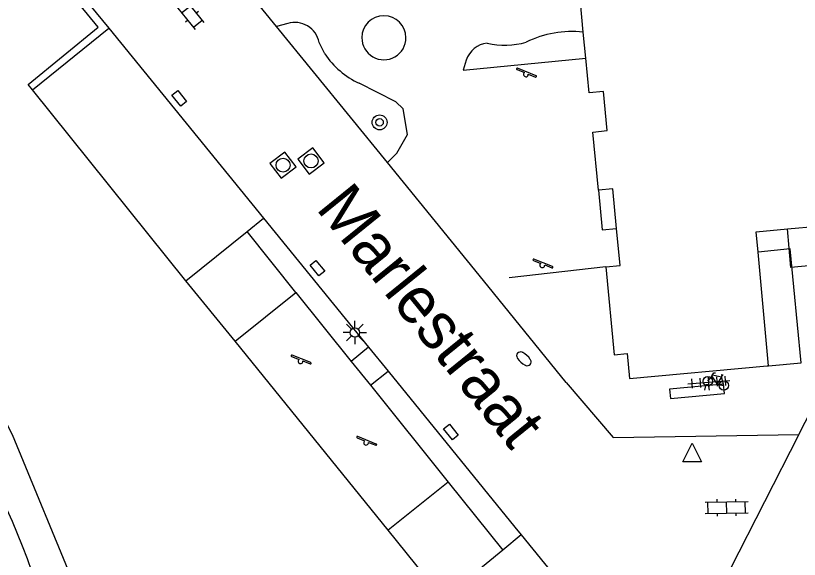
# Model space of a CAD drawing. Extents: x 124000 to 128010, y 398999 to 403000.
# Drawn here: x 127063.73 to 127105.67, y 400294.7 to 400323.81 of the extents above; entities that cross this region are included whole.
import ezdxf

# ---------------------------------------------------------------- set-up
doc = ezdxf.new("R2010")
doc.units = 0
for name, color, linetype in [('gg-afsc-faunaraster', 7, 'Continuous'), ('gg-afsc-hekwerk', 7, 'Continuous'), ('gg-anno-openbare ruimte label', 7, 'Continuous'), ('gg-bbg-hoofdgebouw', 7, 'Continuous'), ('gg-bbg-luifel en loopbrug', 7, 'Continuous'), ('gg-bbg-onder overbouw', 7, 'Continuous'), ('gg-bbg-pand overbouw', 7, 'Continuous'), ('gg-knt-verharding', 7, 'Continuous'), ('gg-knt-verharding nz', 7, 'Continuous'), ('gg-kntw-bovenkant insteek waterloop', 7, 'Continuous'), ('gt-grn-groengrens', 7, 'Continuous'), ('gt-grn-weggrens', 7, 'Continuous'), ('gt-symb-boom', 7, 'Continuous'), ('gt-symb-brandkraan', 7, 'Continuous'), ('gt-symb-fietsenrek', 7, 'Continuous'), ('gt-symb-klinker verharding', 7, 'Continuous'), ('gt-symb-kolk center center', 7, 'Continuous'), ('gt-symb-lichtmast', 7, 'Continuous'), ('gt-symb-rioolschacht', 7, 'Continuous'), ('gt-symb-speelvoorziening', 7, 'Continuous'), ('gt-symb-tegel verharding', 7, 'Continuous'), ('gt-symb-waterafsluiter', 7, 'Continuous')]:
    doc.layers.add(name, color=color, linetype=linetype)

# ---------------------------------------------------------------- blocks, each defined once
blk = doc.blocks.new('gt0-SV')
at = {"layer": 'gt-symb-speelvoorziening'}
for p, q in [((-0.477, 0.255), (-0.08, 0.096)), ((0.542, -0.076), (-0.449, 0.324)), ((0.125, 0.014), (0.515, -0.143))]:
    blk.add_line(p, q, dxfattribs=at)
for centre, radius, start, end in [((-0.466, 0.291), 0.0369, 63.6251, 252.6602), ((-0.002, -0.005), 0.128, 127.6866, 8.5986), ((0.531, -0.111), 0.0363, 243.5085, 72.5436)]:
    blk.add_arc(centre, radius, start, end, dxfattribs=at)
blk = doc.blocks.new('gt0-KL1')
at = {"layer": 'gt-symb-klinker verharding'}
for p, q in [((-0.5, 0.3), (-0.5, 0.45)), ((0.5, 0.3), (0.5, 0.45)), ((-1.15, 0.3), (1.15, 0.3)), ((-1, -0.3), (-1, 0.3)), ((0, -0.3), (0, 0.3)), ((1, -0.3), (1, 0.3)), ((-1.15, -0.3), (1.15, -0.3)), ((-0.5, -0.45), (-0.5, -0.3)), ((0.5, -0.45), (0.5, -0.3))]:
    blk.add_line(p, q, dxfattribs=at)
blk = doc.blocks.new('gt0-WAFSL')
at = {"layer": 'gt-symb-waterafsluiter'}
for p, q in [((-0.5, -0.333), (0, 0.667)), ((0, 0.667), (0.5, -0.333)), ((0.5, -0.333), (-0.5, -0.333))]:
    blk.add_line(p, q, dxfattribs=at)
blk = doc.blocks.new('gt0-FREK')
at = {"layer": 'gt-symb-fietsenrek'}
for p, q in [((0.757, 0.841), (0.866, 0.816)), ((0.259, 0.762), (0.294, 0.823)), ((0.54, 0.335), (0.259, 0.762)), ((0.294, 0.823), (0.767, 0.714)), ((0.767, 0.714), (0.54, 0.335)), ((0.767, 0.714), (0.84, 0.822)), ((0.895, 0.252), (0.767, 0.714))]:
    blk.add_line(p, q, dxfattribs=at)
for points in [[(0.294, 0.823), (0.36, 0.937), (0.452, 0.935)], [(0.036, 0.476), (0.228, 0.708), (0.259, 0.762)], [(-0.124, 0), (-0.047, 0.312), (0.053, 0.312), (0.12, 0)], [(0.54, 0.335), (0.555, 0.305), (0.895, 0.252)]]:
    blk.add_lwpolyline(points, dxfattribs=at)
for centre in [(0.036, 0.476), (0.895, 0.252)]:
    blk.add_circle(centre, 0.252, dxfattribs=at)
blk = doc.blocks.new('gt0-TEG1')
at = {"layer": 'gt-symb-tegel verharding'}
for p, q in [((-1.125, 0), (1.125, 0)), ((-0.9, -0.25), (-0.9, 0.25)), ((-0.45, -0.25), (-0.45, 0.25)), ((0, -0.25), (0, 0.25)), ((0.45, -0.25), (0.45, 0.25)), ((0.9, -0.25), (0.9, 0.25))]:
    blk.add_line(p, q, dxfattribs=at)
blk = doc.blocks.new('gt0-KOLKCC')
at = {"layer": 'gt-symb-kolk center center'}
blk.add_lwpolyline([(-0.375, 0.2), (0.375, 0.2), (0.375, -0.2), (-0.375, -0.2)], close=True, dxfattribs=at)
blk = doc.blocks.new('gt0-BR')
at = {"layer": 'gt-symb-brandkraan'}
for centre, radius, start, end in [((-0.244, 0), 0.206, 107.5669, 252.4331), ((0.599, -2.664), 3, 106.892, 107.5669), ((0, -0.691), 0.938, 73.108, 106.892), ((-0.599, -2.664), 3, 72.4331, 73.108), ((0.244, 0), 0.206, 287.567, 72.4331), ((0.599, 2.664), 3, 252.4331, 253.108), ((0, 0.691), 0.938, 253.108, 286.8921), ((-0.599, 2.664), 3, 286.8921, 287.567)]:
    blk.add_arc(centre, radius, start, end, dxfattribs=at)
blk = doc.blocks.new('gt0-LMAST')
at = {"layer": 'gt-symb-lichtmast'}
for p, q in [((-0.182, 0.173), (-0.447, 0.438)), ((-0.005, 0.246), (-0.005, 0.621)), ((0.172, 0.173), (0.437, 0.438)), ((-0.255, -0.004), (-0.63, -0.004)), ((-0.182, -0.181), (-0.447, -0.446)), ((-0.005, -0.254), (-0.005, -0.629)), ((0.437, -0.446), (0.172, -0.181)), ((0.245, -0.004), (0.62, -0.004))]:
    blk.add_line(p, q, dxfattribs=at)
blk.add_circle((-0.005, -0.004), 0.25, dxfattribs=at)
blk = doc.blocks.new('gt0-RS')
at = {"layer": 'gt-symb-rioolschacht'}
blk.add_lwpolyline([(-0.5, -0.5), (0.5, -0.5), (0.5, 0.5), (-0.5, 0.5)], close=True, dxfattribs=at)
blk.add_circle((0, 0), 0.375, dxfattribs=at)
blk = doc.blocks.new('gt0-BOOM')
at = {"layer": 'gt-symb-boom'}
for radius in [0.4, 0.2]:
    blk.add_circle((0, 0), radius, dxfattribs=at)

msp = doc.modelspace()

# ---------------------------------------------------------------- linework, layer by layer
at = {"layer": 'gg-afsc-faunaraster'}
for p, q in [((127072.842, 400309.622), (127064.627, 400319.848)), ((127075.471, 400306.375), (127072.842, 400309.622)), ((127083.66, 400296.259), (127075.471, 400306.375)), ((127090.794, 400296.01), (127089.797, 400295.193))]:
    msp.add_line(p, q, dxfattribs=at)
for points in [[(127064.627, 400319.848), (127064.4, 400320.131), (127068.15, 400323.198), (127064.381, 400327.801)], [(127089.797, 400295.193), (127086.626, 400292.595), (127083.66, 400296.259)]]:
    msp.add_lwpolyline(points, dxfattribs=at)
at = {"layer": 'gg-afsc-hekwerk'}
for p, q in [((127077.695, 400323.229), (127063.044, 400341.235)), ((127083.625, 400315.942), (127077.695, 400323.229)), ((127087.689, 400320.893), (127094.244, 400321.542)), ((127088.767, 400309.623), (127083.625, 400315.942)), ((127095.313, 400310.364), (127090.139, 400309.778)), ((127093.196, 400304.179), (127088.767, 400309.623)), ((127105.641, 400301.38), (127107.6, 400305.229))]:
    msp.add_line(p, q, dxfattribs=at)
msp.add_lwpolyline([(127093.196, 400304.179), (127095.712, 400301.22), (127105.641, 400301.38)], dxfattribs=at)
at = {"layer": 'gg-bbg-hoofdgebouw'}
for p, q in [((127094.111, 400322.926), (127093.958, 400324.528)), ((127094.244, 400321.542), (127094.111, 400322.926)), ((127094.422, 400319.681), (127094.244, 400321.542)), ((127094.921, 400314.465), (127094.623, 400317.581)), ((127105.033, 400312.389), (127108.229, 400312.686)), ((127104.025, 400305.062), (127103.461, 400311.156)), ((127096.587, 400304.376), (127103.942, 400305.054)), ((127103.942, 400305.054), (127104.025, 400305.062))]:
    msp.add_line(p, q, dxfattribs=at)
for points in [[(127094.623, 400317.581), (127095.39, 400317.654), (127095.188, 400319.754), (127094.422, 400319.681)], [(127095.313, 400310.364), (127096.08, 400310.437), (127095.891, 400312.414)], [(127103.461, 400311.156), (127103.361, 400312.233), (127105.033, 400312.389)], [(127095.313, 400310.364), (127095.765, 400305.649), (127096.458, 400305.716), (127096.587, 400304.376)]]:
    msp.add_lwpolyline(points, dxfattribs=at)
at = {"layer": 'gg-bbg-luifel en loopbrug'}
msp.add_lwpolyline([(127104.025, 400305.062), (127105.767, 400305.228), (127105.186, 400311.321), (127103.461, 400311.156)], dxfattribs=at)
at = {"layer": 'gg-bbg-onder overbouw'}
msp.add_lwpolyline([(127095.891, 400312.414), (127095.688, 400314.538), (127094.921, 400314.465)], dxfattribs=at)
at = {"layer": 'gg-bbg-pand overbouw'}
msp.add_lwpolyline([(127094.921, 400314.465), (127095.123, 400312.348), (127095.891, 400312.414)], dxfattribs=at)
at = {"layer": 'gg-knt-verharding'}
for p, q in [((127064.646, 400328.108), (127068.719, 400323.135)), ((127064.627, 400319.848), (127068.719, 400323.135)), ((127078.291, 400323.384), (127077.695, 400323.229)), ((127080.275, 400321.764), (127079.973, 400322.379)), ((127087.846, 400321.433), (127087.689, 400320.893)), ((127076.114, 400312.25), (127077.003, 400312.964)), ((127077.003, 400312.964), (127082.621, 400306.056)), ((127072.842, 400309.622), (127076.114, 400312.25)), ((127075.471, 400306.375), (127078.727, 400308.993)), ((127078.727, 400308.993), (127081.693, 400305.296)), ((127082.621, 400306.056), (127081.693, 400305.296)), ((127082.621, 400306.056), (127083.661, 400304.778)), ((127081.693, 400305.296), (127082.714, 400304.024)), ((127082.714, 400304.024), (127083.661, 400304.778)), ((127083.661, 400304.778), (127090.455, 400296.425)), ((127082.714, 400304.024), (127086.87, 400298.843)), ((127086.87, 400298.843), (127083.66, 400296.259)), ((127090.455, 400296.425), (127090.794, 400296.01)), ((127090.794, 400296.01), (127096.068, 400289.539))]:
    msp.add_line(p, q, dxfattribs=at)
for points in [[(127083.625, 400315.942), (127084.126, 400316.445), (127084.699, 400317.446), (127084.47, 400318.829), (127084.074, 400319.19), (127082.123, 400320.19)], [(127108.229, 400312.686), (127108.269, 400312.69), (127108.461, 400310.629), (127105.225, 400310.327), (127105.033, 400312.389)]]:
    msp.add_lwpolyline(points, dxfattribs=at)
for centre, radius, start, end in [((127083.44, 400322.63), 1.18, 0, 180), ((127078.686, 400322.136), 1.309, 10.7042, 107.5789), ((127093.484, 400317.498), 5.464, 83.4095, 116.3364), ((127083.44, 400322.63), 1.18, 179.9999, 0.0001), ((127089.112, 400321.009), 1.335, 96.2327, 161.4723), ((127089.903, 400326.281), 4.055, 256.6514, 286.578), ((127083.987, 400324.251), 4.468, 213.8159, 245.3399)]:
    msp.add_arc(centre, radius, start, end, dxfattribs=at)
at = {"layer": 'gg-knt-verharding nz'}
msp.add_line((127068.719, 400323.135), (127077.003, 400312.964), dxfattribs=at)
msp.add_lwpolyline([(127098.727, 400303.82), (127098.773, 400303.322), (127101.661, 400303.588), (127101.615, 400304.086), (127098.727, 400303.82)], dxfattribs=at)
at = {"layer": 'gg-kntw-bovenkant insteek waterloop'}
msp.add_arc((127031.754, 400282.744), 34.741, 15.4276, 53.2728, dxfattribs=at)
at = {"layer": 'gt-grn-groengrens'}
for p, q in [((127078.727, 400308.993), (127076.114, 400312.25)), ((127086.87, 400298.843), (127089.797, 400295.193))]:
    msp.add_line(p, q, dxfattribs=at)
msp.add_lwpolyline([(127054.046, 400312.791), (127060.763, 400306.788), (127063.546, 400301.386), (127066.984, 400293.037), (127079.461, 400281.792)], dxfattribs=at)
at = {"layer": 'gt-grn-weggrens'}
msp.add_line((127105.641, 400301.38), (127101.973, 400294.174), dxfattribs=at)

# ---------------------------------------------------------------- block references
at = {"layer": 'gt-symb-boom'}
msp.add_blockref('gt0-BOOM', (127083.208, 400318.099), dxfattribs=at)
at = {"layer": 'gt-symb-brandkraan', "rotation": -41.83814925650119}
msp.add_blockref('gt0-BR', (127090.931, 400305.436), dxfattribs=at)
at = {"layer": 'gt-symb-fietsenrek'}
msp.add_blockref('gt0-FREK', (127100.735, 400303.759), dxfattribs=at)
at = {"layer": 'gt-symb-klinker verharding'}
for p, rotation in [((127072.848, 400324.156), -50.96448710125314), ((127101.786, 400297.474), 0.9166542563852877)]:
    msp.add_blockref('gt0-KL1', p, dxfattribs=dict(at, rotation=rotation))
at = {"layer": 'gt-symb-kolk center center'}
for p, rotation in [((127072.485, 400319.382), 129.0355128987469), ((127079.885, 400310.294), 129.03551289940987), ((127087.028, 400301.518), 129.0355128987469)]:
    msp.add_blockref('gt0-KOLKCC', p, dxfattribs=dict(at, rotation=rotation))
at = {"layer": 'gt-symb-lichtmast'}
msp.add_blockref('gt0-LMAST', (127081.891, 400306.849), dxfattribs=at)
at = {"layer": 'gt-symb-rioolschacht'}
for p, rotation in [((127078.04, 400315.808), -142.84362584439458), ((127079.538, 400316.031), -142.9696103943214)]:
    msp.add_blockref('gt0-RS', p, dxfattribs=dict(at, rotation=rotation))
at = {"layer": 'gt-symb-speelvoorziening'}
for p in [(127091.043, 400320.67), (127091.919, 400310.454), (127078.979, 400305.312), (127082.487, 400300.951)]:
    msp.add_blockref('gt0-SV', p, dxfattribs=at)
at = {"layer": 'gt-symb-tegel verharding', "rotation": 4.820766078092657}
msp.add_blockref('gt0-TEG1', (127100.828, 400304.189), dxfattribs=at)
at = {"layer": 'gt-symb-waterafsluiter'}
msp.add_blockref('gt0-WAFSL', (127099.936, 400300.254), dxfattribs=at)

# ---------------------------------------------------------------- texts
at = {"layer": 'gg-anno-openbare ruimte label'}
msp.add_text('Marlestraat', height=2.5, rotation=309, dxfattribs=at).set_placement((127079.754, 400313.484))

doc.saveas('drawing.dxf')
